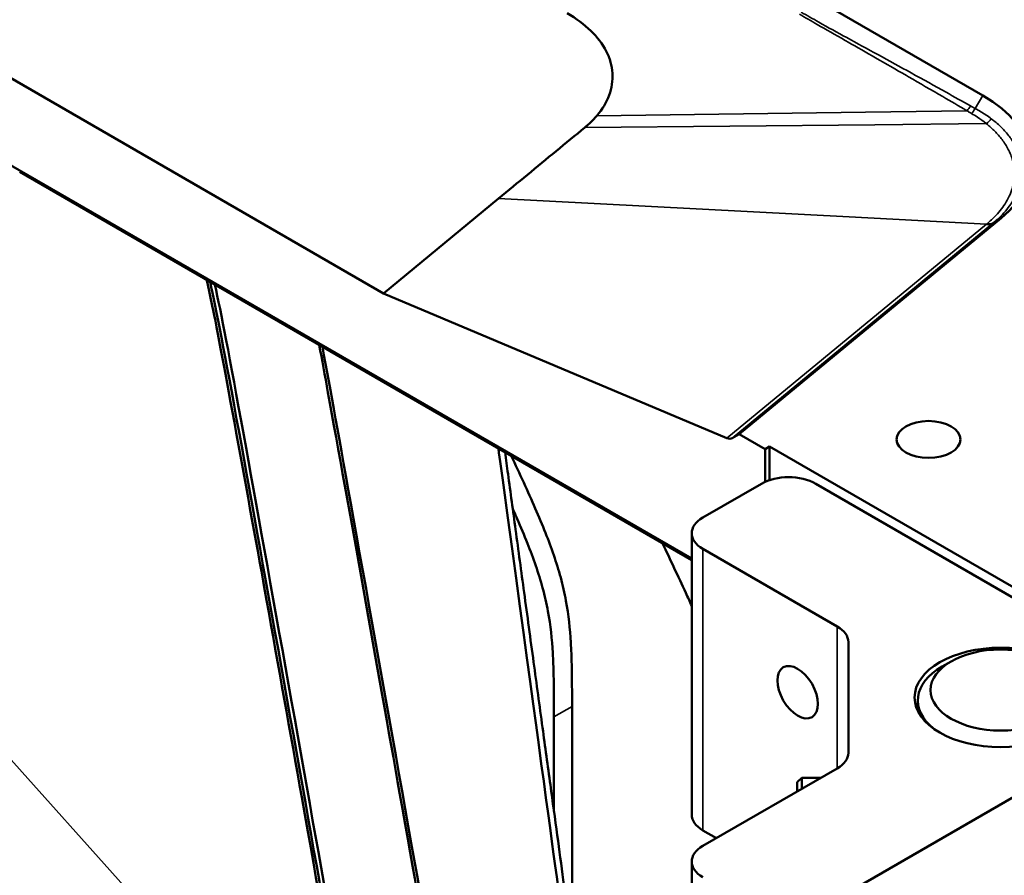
# Model space of a CAD drawing. Header units: millimetres. Extents: x 0 to 6049, y -120 to 1682.
# Tile 641 of 656: x 2071 to 2148, y 866 to 933. Entities that reach past the tile are written whole.
import ezdxf

# ---------------------------------------------------------------- set-up
doc = ezdxf.new("R2010")
doc.units = ezdxf.units.MM
doc.header["$LTSCALE"] = 2
doc.layers.add('Sichtbar (ISO)', color=7, linetype='Continuous', lineweight=50)
doc.layers.add('Sichtbar schmal (ISO)', color=7, linetype='Continuous', lineweight=35)

msp = doc.modelspace()

# ---------------------------------------------------------------- linework, layer by layer
at = {"layer": 'Sichtbar (ISO)'}
for p, q in [((2146.305, 927.413), (1980.135, 1023.351)), ((2067.325, 930.391), (2099.358, 911.897)), ((2067.325, 923.566), (2123.506, 891.129)), ((2113.268, 923.365), (2113.268, 923.365)), ((2070.859, 921.417), (2123.506, 891.021)), ((2109.965, 920.642), (2109.965, 920.643)), ((2108.379, 919.335), (2099.358, 911.897)), ((2127.227, 900.869), (2147.762, 917.801)), ((2147.012, 917.379), (2147.012, 917.379)), ((2126.268, 900.567), (2099.358, 911.897)), ((2126.678, 900.562), (2127.227, 900.869)), ((2127.227, 900.869), (2129.259, 899.696)), ((2129.259, 899.696), (2129.613, 899.9)), ((2129.259, 897.14), (2129.259, 899.696)), ((2129.613, 899.9), (2156.045, 884.639)), ((2129.613, 899.9), (2129.613, 897.277)), ((2128.981, 896.999), (2124.385, 894.345)), ((2158.68, 882.302), (2133.224, 896.999)), ((2123.506, 871.075), (2123.506, 893.12)), ((2124.385, 891.895), (2134.901, 885.824)), ((2135.78, 875.922), (2135.78, 884.599)), ((2143.83, 883.085), (2143.123, 882.676)), ((2114.132, 879.556), (2114.132, 860.446)), ((2141.219, 879.21), (2141.219, 880.023)), ((2112.718, 878.739), (2112.718, 871.334)), ((2133.224, 863.522), (2158.68, 878.219)), ((2124.385, 868.625), (2134.901, 874.697)), ((2131.78, 873.612), (2132.13, 873.962)), ((2131.78, 873.612), (2131.78, 872.895)), ((2132.13, 873.962), (2132.13, 873.097)), ((2132.13, 873.962), (2133.629, 873.962)), ((2124.385, 869.85), (2125.446, 869.238)), ((2123.506, 867.401), (2123.506, 855.594))]:
    msp.add_line(p, q, dxfattribs=at)
for centre, major_axis, ratio, start_param, end_param in [((2137.113, 922.106), (13, 0), 0.57735, 5.67232, 7.068583), ((2126.17, 901.432), (-0.515, 0.866), 0.577215, 2.477491, 3.126288), ((2131.102, 895.774), (-3, 0), 0.57735, 3.926991, 5.497787), ((2126.506, 893.12), (-3, 0), 0.57735, 5.497787, 7.068583), ((2132.78, 884.599), (3, 0), 0.57735, 0, 0.785398), ((2147.719, 880.023), (-6.5, 0), 0.57735, 5.497787, 6.911662), ((2132.78, 875.922), (3, 0), 0.57735, 5.497787, 6.283185), ((2126.506, 871.075), (-3, 0), 0.57735, 0, 0.785398), ((2126.506, 867.401), (-3, 0), 0.57735, 5.497787, 7.068583)]:
    msp.add_ellipse(centre, major_axis=major_axis, ratio=ratio, start_param=start_param, end_param=end_param, dxfattribs=at)
for centre, major_axis in [((2142.063, 900.469), (2.5, 0)), ((2147.719, 880.26), (6.75, 0)), ((2147.719, 880.839), (5.5, 0)), ((2131.809, 880.669), (1.125, -1.949))]:
    msp.add_ellipse(centre, major_axis=major_axis, ratio=0.57735, dxfattribs=at)
for points, knots in [([(2116.071, 925.814), (2116.511, 926.33), (2116.83, 926.864), (2117.036, 927.423), (2117.242, 927.981), (2117.336, 928.565), (2117.302, 929.147), (2117.285, 929.44), (2117.237, 929.733), (2117.155, 930.022), (2117.075, 930.309), (2116.962, 930.594), (2116.818, 930.873), (2116.529, 931.435), (2116.112, 931.978), (2115.596, 932.477), (2115.08, 932.977), (2114.465, 933.433), (2113.738, 933.853)], [0.0000048, 0.0000048, 0.0000048, 0.0000048, 0.2, 0.2, 0.2, 0.4, 0.4, 0.4, 0.5004732, 0.5004732, 0.5004732, 0.6, 0.6, 0.6, 0.8, 0.8, 0.8, 1, 1, 1, 1]), ([(2116.071, 925.814), (2115.98, 925.708), (2115.789, 925.498), (2115.476, 925.193), (2115.252, 924.997), (2115.134, 924.9)], [0, 0, 0, 0, 0.3333333, 0.6666667, 0.9999489, 0.9999489, 0.9999489, 0.9999489]), ([(2097.317, 846.257), (2097.185, 847.368), (2097.04, 848.448), (2096.416, 852.725), (2095.61, 857.525), (2092.065, 877.474), (2091.104, 882.844), (2088.823, 895.536), (2086.666, 907.468), (2085.81, 911.604), (2085.668, 912.282), (2085.505, 912.963)], [0.000097, 0.000097, 0.000097, 0.000097, 0.384157, 0.384157, 1.45234, 1.45234, 1.811616, 1.811616, 2.355922, 2.355922, 2.461527, 2.461527, 2.461527, 2.461527]), ([(2085.773, 912.806), (2086.263, 910.672), (2086.908, 907.275), (2088.069, 900.901), (2089.952, 890.558), (2093.194, 872.377), (2095.113, 861.439), (2096.211, 855.183), (2096.876, 851.296), (2097.172, 848.583)], [0.5185069, 0.5185069, 0.5185069, 0.5185069, 0.6541198, 0.6541198, 0.6541198, 0.8741532, 0.8741532, 0.8741532, 1, 1, 1, 1]), ([(2086.15, 912.588), (2086.642, 910.42), (2088.343, 901.38), (2095.392, 861.876), (2097.223, 851.181), (2097.522, 848.435)], [0.521717, 0.521717, 0.521717, 0.521717, 0.6541198, 0.8741532, 1, 1, 1, 1]), ([(2094.332, 907.865), (2094.541, 906.725), (2094.767, 905.488), (2096.63, 895.236), (2098.93, 882.355), (2103.044, 859.11), (2103.678, 855.427), (2104.007, 852.411)], [-1.891792, -1.891792, -1.891792, -1.891792, -1.781857, -1.781857, -1.047665, -1.047665, -0.000001, -0.000001, -0.000001, -0.000001]), ([(2094.573, 907.726), (2095.233, 904.161), (2095.848, 900.737), (2099.526, 880.249), (2103.048, 860.552), (2103.807, 855.546)], [-2.498883, -2.498883, -2.498883, -2.498883, -1.708926, -1.708926, -0.000051, -0.000051, -0.000051, -0.000051]), ([(2113.814, 859.139), (2113.423, 862.959), (2112.539, 868.993), (2108.613, 897.914), (2108.483, 898.871), (2108.362, 899.764)], [-13.931404, -13.931404, -13.931404, -13.931404, -4.353188, -4.353188, -3.99753, -3.99753, -3.99753, -3.99753]), ([(2108.886, 899.462), (2108.963, 898.893), (2109.04, 898.325), (2109.117, 897.756), (2109.314, 896.309), (2109.51, 894.862), (2109.707, 893.415), (2109.931, 891.77), (2110.155, 890.125), (2110.378, 888.48), (2110.626, 886.661), (2110.874, 884.841), (2111.122, 883.022), (2111.354, 881.318), (2111.587, 879.615), (2111.819, 877.911), (2112.024, 876.41), (2112.229, 874.908), (2112.434, 873.407), (2112.614, 872.091), (2112.794, 870.775), (2112.974, 869.46), (2113.133, 868.294), (2113.292, 867.129), (2113.447, 865.965), (2113.586, 864.922), (2113.723, 863.88), (2113.852, 862.844), (2113.969, 861.907), (2114.079, 860.976), (2114.173, 860.055)], [0.3848814, 0.3848814, 0.3848814, 0.3848814, 0.4114656, 0.4114656, 0.4114656, 0.4791119, 0.4791119, 0.4791119, 0.5559956, 0.5559956, 0.5559956, 0.641043, 0.641043, 0.641043, 0.7206613, 0.7206613, 0.7206613, 0.7908342, 0.7908342, 0.7908342, 0.8523145, 0.8523145, 0.8523145, 0.9068401, 0.9068401, 0.9068401, 0.9557691, 0.9557691, 0.9557691, 1, 1, 1, 1]), ([(2114.132, 879.556), (2114.132, 880.646), (2114.132, 882.299), (2114.036, 885.03), (2113.806, 887.293), (2113.146, 890.19), (2112.288, 892.623), (2111.246, 895.098), (2110.339, 897.111), (2109.695, 898.484), (2109.366, 899.185)], [0, 0, 0, 0, 0.0635995, 0.0964043, 0.1562837, 0.1883996, 0.249265, 0.2826229, 0.3181967, 0.3552887, 0.3552887, 0.3552887, 0.3552887]), ([(2109.486, 895.044), (2109.605, 894.776), (2110.004, 893.873), (2110.874, 891.806), (2111.732, 889.374), (2112.391, 886.476), (2112.622, 884.214), (2112.718, 881.482), (2112.718, 879.829), (2112.718, 878.739)], [0.7032483, 0.7032483, 0.7032483, 0.7032483, 0.7173771, 0.750735, 0.8116004, 0.8437163, 0.9035957, 0.9364005, 1, 1, 1, 1]), ([(2123.506, 887.442), (2123.354, 887.777), (2122.603, 889.415), (2121.832, 891.046), (2121.216, 892.343)], [0.25756745, 0.25756745, 0.25756745, 0.25756745, 0.27524796, 0.3439816, 0.3439816, 0.3439816, 0.3439816])]:
    msp.add_open_spline(points, degree=3, knots=knots, dxfattribs=at)
msp.add_open_spline([(2115.134, 924.9), (2114.388, 924.285), (2112.887, 923.054), (2110.64, 921.199), (2109.134, 919.957), (2108.379, 919.335)], degree=3, dxfattribs=at)
at = {"layer": 'Sichtbar schmal (ISO)'}
for p, q in [((2145.714, 926.388), (2146.305, 927.413)), ((2137.115, 926.101), (2116.071, 925.814)), ((2145.071, 926.213), (2137.115, 926.101)), ((2137.865, 925.116), (2115.134, 924.9)), ((2146.591, 925.199), (2137.865, 925.116)), ((2108.379, 919.335), (2135.838, 917.892)), ((2126.268, 900.567), (2146.595, 917.327)), ((2147.063, 917.37), (2126.678, 900.562)), ((2135.838, 917.892), (2146.595, 917.327)), ((2147.136, 917.43), (2147.063, 917.37)), ((2147.762, 917.801), (2147.136, 917.43)), ((2084.02, 859.934), (2050.592, 897.196)), ((2124.385, 869.85), (2124.385, 891.895)), ((2134.901, 885.824), (2134.901, 874.697)), ((2114.132, 879.556), (2112.718, 878.739))]:
    msp.add_line(p, q, dxfattribs=at)
for centre, major_axis, ratio, start_param, end_param in [((2145.214, 926.677), (-0.465, -0.885), 0.577047, 1.043728, 1.547808), ((2146.556, 918.241), (0.636, -0.772), 0.666489, 5.530167, 6.179582)]:
    msp.add_ellipse(centre, major_axis=major_axis, ratio=ratio, start_param=start_param, end_param=end_param, dxfattribs=at)
for points, knots in [([(2145.071, 926.213), (2144.434, 926.585), (2143.805, 926.951), (2143.18, 927.314), (2142.279, 927.837), (2141.388, 928.353), (2140.497, 928.867), (2140.44, 928.9), (2140.383, 928.933), (2140.326, 928.966), (2139.518, 929.432), (2138.708, 929.899), (2137.919, 930.351), (2137.179, 930.776), (2136.456, 931.189), (2135.771, 931.58), (2135.687, 931.628), (2135.603, 931.676), (2135.52, 931.723), (2134.75, 932.162), (2134.027, 932.573), (2133.344, 932.964), (2132.864, 933.239), (2132.404, 933.505), (2131.961, 933.763)], [0.0000239, 0.0000239, 0.0000239, 0.0000239, 0.1316414, 0.1316414, 0.1316414, 0.3212476, 0.3212476, 0.3212476, 0.3333333, 0.3333333, 0.3333333, 0.5052215, 0.5052215, 0.5052215, 0.6666667, 0.6666667, 0.6666667, 0.6865114, 0.6865114, 0.6865114, 0.8704872, 0.8704872, 0.8704872, 1, 1, 1, 1]), ([(2145.356, 926.582), (2144.716, 926.941), (2144.077, 927.3), (2143.436, 927.657), (2142.529, 928.163), (2141.621, 928.667), (2140.712, 929.168), (2139.84, 929.649), (2138.966, 930.128), (2138.093, 930.605), (2137.281, 931.048), (2136.47, 931.491), (2135.659, 931.934), (2134.926, 932.336), (2134.193, 932.738), (2133.464, 933.147), (2133, 933.408), (2132.537, 933.671), (2132.076, 933.937)], [0, 0, 0, 0, 0.1449225, 0.1449225, 0.1449225, 0.3501202, 0.3501202, 0.3501202, 0.5468833, 0.5468833, 0.5468833, 0.7295248, 0.7295248, 0.7295248, 0.8947454, 0.8947454, 0.8947454, 0.9999999, 0.9999999, 0.9999999, 0.9999999]), ([(2145.714, 926.388), (2145.639, 926.428), (2145.564, 926.468), (2145.49, 926.508), (2145.445, 926.533), (2145.4, 926.557), (2145.356, 926.582)], [0, 0, 0, 0, 0.623127, 0.623127, 0.623127, 1, 1, 1, 1]), ([(2145.421, 926), (2145.381, 926.023), (2145.342, 926.046), (2145.303, 926.07), (2145.269, 926.09), (2145.235, 926.11), (2145.202, 926.131), (2145.197, 926.134), (2145.191, 926.137), (2145.186, 926.141), (2145.148, 926.165), (2145.109, 926.189), (2145.071, 926.213)], [0, 0, 0, 0, 0.333333, 0.333333, 0.333333, 0.620369, 0.620369, 0.620369, 0.666667, 0.666667, 0.666667, 1, 1, 1, 1]), ([(2145.421, 926), (2145.588, 925.903), (2145.748, 925.802), (2145.905, 925.699), (2146.141, 925.544), (2146.368, 925.383), (2146.573, 925.213), (2146.579, 925.209), (2146.585, 925.204), (2146.591, 925.199)], [0, 0, 0, 0, 0.3913216, 0.3913216, 0.3913216, 0.9826786, 0.9826786, 0.9826786, 0.9998459, 0.9998459, 0.9998459, 0.9998459]), ([(2146.591, 925.199), (2146.656, 925.146), (2146.947, 924.904), (2147.436, 924.439), (2147.994, 923.754), (2148.45, 922.962), (2148.751, 922.056), (2148.831, 921.034), (2148.61, 919.916), (2148.037, 918.799), (2147.316, 917.957), (2146.819, 917.513), (2146.669, 917.388)], [0, 0, 0, 0, 0.023521, 0.106146, 0.196945, 0.297115, 0.40766, 0.529324, 0.664652, 0.810648, 0.94552, 1, 1, 1, 1]), ([(2146.977, 925.587), (2147.049, 925.533), (2147.118, 925.479), (2147.186, 925.424), (2147.428, 925.228), (2147.649, 925.026), (2147.848, 924.822), (2148.076, 924.589), (2148.275, 924.353), (2148.446, 924.118), (2148.451, 924.112), (2148.455, 924.106), (2148.46, 924.099), (2148.653, 923.833), (2148.81, 923.569), (2148.938, 923.3), (2149.052, 923.06), (2149.142, 922.817), (2149.211, 922.563), (2149.23, 922.494), (2149.247, 922.425), (2149.262, 922.355), (2149.336, 922.014), (2149.37, 921.658), (2149.354, 921.295), (2149.348, 921.148), (2149.333, 921), (2149.31, 920.851), (2149.272, 920.608), (2149.211, 920.363), (2149.127, 920.119), (2149.007, 919.77), (2148.839, 919.422), (2148.624, 919.081), (2148.584, 919.017), (2148.542, 918.954), (2148.499, 918.891), (2148.249, 918.526), (2147.945, 918.171), (2147.588, 917.83), (2147.446, 917.694), (2147.295, 917.561), (2147.136, 917.43)], [0, 0, 0, 0, 0.022808, 0.022808, 0.022808, 0.10428, 0.10428, 0.10428, 0.197474, 0.197474, 0.197474, 0.2, 0.2, 0.2, 0.305977, 0.305977, 0.305977, 0.4, 0.4, 0.4, 0.425447, 0.425447, 0.425447, 0.549635, 0.549635, 0.549635, 0.6, 0.6, 0.6, 0.682334, 0.682334, 0.682334, 0.8, 0.8, 0.8, 0.822071, 0.822071, 0.822071, 0.949209, 0.949209, 0.949209, 1, 1, 1, 1]), ([(2146.595, 917.327), (2146.603, 917.334), (2146.612, 917.341), (2146.62, 917.348), (2146.628, 917.355), (2146.636, 917.361), (2146.644, 917.368), (2146.653, 917.375), (2146.661, 917.382), (2146.669, 917.388)], [0, 0, 0, 0, 0.333333, 0.333333, 0.333333, 0.666667, 0.666667, 0.666667, 1, 1, 1, 1]), ([(2147.063, 917.37), (2147.021, 917.345), (2146.975, 917.327), (2146.925, 917.315), (2146.875, 917.303), (2146.822, 917.299), (2146.767, 917.301), (2146.711, 917.303), (2146.654, 917.312), (2146.595, 917.327)], [0, 0, 0, 0, 0.333333, 0.333333, 0.333333, 0.666667, 0.666667, 0.666667, 1, 1, 1, 1])]:
    msp.add_open_spline(points, degree=3, knots=knots, dxfattribs=at)
for points in [[(2145.356, 926.582), (2145.278, 926.444), (2145.177, 926.314), (2145.071, 926.213)], [(2146.977, 925.587), (2146.85, 925.683), (2146.587, 925.871), (2146.165, 926.139), (2145.867, 926.307), (2145.714, 926.388)], [(2146.977, 925.587), (2146.873, 925.433), (2146.734, 925.294), (2146.591, 925.199)]]:
    msp.add_open_spline(points, degree=3, dxfattribs=at)

doc.saveas('drawing.dxf')
